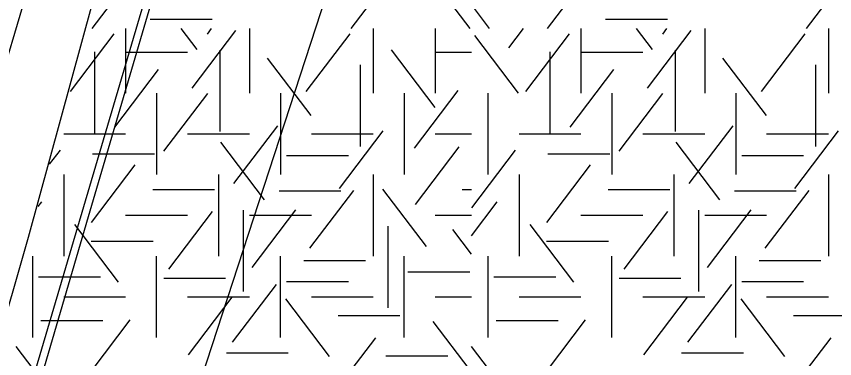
# Model space of a CAD drawing. Extents: x 419101 to 420177, y 4451541 to 4452254.
# Drawn here: x 419864.02 to 419881.78, y 4451670.27 to 4451677.69 of the extents above; entities that cross this region are included whole.
import ezdxf

# ---------------------------------------------------------------- set-up
doc = ezdxf.new("R2010")
doc.units = 0
for name, color, linetype in [('3_HALİHAZIR', 7, 'Continuous'), ('Level 10', 7, 'Continuous'), ('Level 28', 7, 'Continuous'), ('Level 41', 7, 'Continuous'), ('Level 62', 7, 'Continuous')]:
    doc.layers.add(name, color=color, linetype=linetype)

msp = doc.modelspace()

# ---------------------------------------------------------------- linework, layer by layer
at = {"layer": '3_HALİHAZIR'}
for points in [[(419859.718, 4451653.327), (419865.588, 4451673.351), (419870.028, 4451688.451), (419873.771, 4451701.116)], [(419868.918, 4451689.896), (419868.446, 4451688.125), (419864.282, 4451672.893), (419859.172, 4451655.088), (419858.657, 4451653.339)]]:
    msp.add_lwpolyline(points, dxfattribs=at)
msp.add_spline([(419863.518, 4451653.286), (419875.281, 4451661.721), (419884.647, 4451667.369), (419900.486, 4451675.908), (419910.541, 4451690.508), (419912.665, 4451698.792)], degree=3, dxfattribs=at)
at = {"layer": 'Level 10'}
msp.add_lwpolyline([(420016.291, 4451685.44), (419931.368, 4451675.776), (419930.121, 4451689.721), (419926.913, 4451693.118), (419881.377, 4451699.349), (419876.03, 4451694.343), (419866.239, 4451664.345), (419831.309, 4451681.508), (419840.932, 4451704.034), (419847.883, 4451700.101), (419850.556, 4451705.822), (419843.784, 4451709.398), (419847.208, 4451715.607), (419822.258, 4451726.513), (419833.485, 4451749.755)], dxfattribs=at)
at = {"layer": 'Level 28'}
msp.add_lwpolyline([(419844.35, 4451603.432), (419844.748, 4451604.472), (419847.312, 4451612.044), (419872.817, 4451698.387), (419872.086, 4451699.465), (419877.866, 4451703.382), (419878.674, 4451702.189)], dxfattribs=at)
at = {"layer": 'Level 41'}
for p, q in [((419865.666, 4451677.427), (419866.495, 4451678.518)), ((419873.869, 4451677.427), (419873.067, 4451678.483)), ((419875.545, 4451677.427), (419876.374, 4451678.518)), ((419871.286, 4451677.427), (419871.823, 4451678.133)), ((419881.165, 4451677.427), (419881.702, 4451678.133)), ((419874.292, 4451677.427), (419873.898, 4451677.945)), ((419866.928, 4451677.633), (419868.271, 4451677.633)), ((419876.807, 4451677.633), (419878.15, 4451677.633)), ((419866.395, 4451677.427), (419866.395, 4451676.029)), ((419867.944, 4451676.975), (419867.6, 4451677.427)), ((419867.837, 4451676.133), (419868.787, 4451677.383)), ((419868.17, 4451677.307), (419868.261, 4451677.427)), ((419869.081, 4451677.427), (419869.081, 4451676.029)), ((419871.767, 4451677.427), (419871.767, 4451676.029)), ((419873.11, 4451677.427), (419873.11, 4451676.029)), ((419873.11, 4451677.427), (419873.11, 4451676.029)), ((419874.708, 4451677.01), (419875.025, 4451677.427)), ((419876.274, 4451677.427), (419876.274, 4451676.029)), ((419877.823, 4451676.975), (419877.479, 4451677.427)), ((419877.716, 4451676.133), (419878.666, 4451677.383)), ((419878.049, 4451677.307), (419878.14, 4451677.427)), ((419878.96, 4451677.427), (419878.96, 4451676.029)), ((419881.646, 4451677.427), (419881.646, 4451676.029)), ((419865.2, 4451676.064), (419866.149, 4451677.314)), ((419870.314, 4451676.064), (419871.263, 4451677.314)), ((419874.919, 4451676.029), (419873.97, 4451677.279)), ((419875.079, 4451676.064), (419876.028, 4451677.314)), ((419880.193, 4451676.064), (419881.142, 4451677.314)), ((419865.72, 4451676.925), (419865.72, 4451675.158)), ((419866.395, 4451676.913), (419867.738, 4451676.913)), ((419868.437, 4451676.96), (419868.437, 4451675.193)), ((419873.111, 4451675.713), (419872.162, 4451676.962)), ((419873.11, 4451676.913), (419873.898, 4451676.913)), ((419875.599, 4451676.925), (419875.599, 4451675.158)), ((419876.274, 4451676.913), (419877.617, 4451676.913)), ((419878.316, 4451676.96), (419878.316, 4451675.193)), ((419870.421, 4451675.538), (419869.472, 4451676.787)), ((419880.3, 4451675.538), (419879.351, 4451676.787)), ((419866.16, 4451675.292), (419867.109, 4451676.542)), ((419871.485, 4451676.639), (419871.485, 4451674.872)), ((419876.039, 4451675.292), (419876.988, 4451676.542)), ((419881.364, 4451676.639), (419881.364, 4451674.872)), ((419867.067, 4451676.029), (419867.067, 4451674.262)), ((419867.226, 4451674.767), (419868.175, 4451676.017)), ((419869.753, 4451676.029), (419869.753, 4451674.262)), ((419872.439, 4451676.029), (419872.439, 4451674.262)), ((419872.439, 4451676.029), (419872.439, 4451674.262)), ((419872.659, 4451674.836), (419873.608, 4451676.086)), ((419874.26, 4451674.262), (419874.26, 4451676.029)), ((419876.946, 4451676.029), (419876.946, 4451674.262)), ((419877.105, 4451674.767), (419878.054, 4451676.017)), ((419879.632, 4451676.029), (419879.632, 4451674.262)), ((419868.743, 4451674.066), (419869.694, 4451675.315)), ((419878.622, 4451674.066), (419879.573, 4451675.315)), ((419865.052, 4451675.145), (419866.395, 4451675.145)), ((419867.738, 4451675.145), (419869.081, 4451675.145)), ((419870.424, 4451675.145), (419871.767, 4451675.145)), ((419871.034, 4451673.961), (419871.983, 4451675.211)), ((419873.11, 4451675.145), (419873.898, 4451675.145)), ((419874.931, 4451675.145), (419876.274, 4451675.145)), ((419877.617, 4451675.145), (419878.96, 4451675.145)), ((419880.303, 4451675.145), (419881.646, 4451675.145)), ((419880.913, 4451673.961), (419881.862, 4451675.211)), ((419869.409, 4451673.716), (419868.459, 4451674.965)), ((419879.288, 4451673.716), (419878.338, 4451674.965)), ((419864.745, 4451674.483), (419864.978, 4451674.79)), ((419865.676, 4451674.711), (419867.019, 4451674.711)), ((419872.685, 4451673.61), (419873.635, 4451674.859)), ((419873.908, 4451673.541), (419874.857, 4451674.79)), ((419875.555, 4451674.711), (419876.898, 4451674.711)), ((419869.884, 4451674.675), (419871.227, 4451674.675)), ((419879.763, 4451674.675), (419881.106, 4451674.675)), ((419865.654, 4451673.224), (419866.603, 4451674.474)), ((419875.533, 4451673.224), (419876.482, 4451674.474)), ((419865.052, 4451674.262), (419865.052, 4451672.495)), ((419868.41, 4451674.262), (419868.41, 4451672.495)), ((419871.767, 4451674.262), (419871.767, 4451672.495)), ((419874.931, 4451674.262), (419874.931, 4451672.495)), ((419878.289, 4451674.262), (419878.289, 4451672.495)), ((419881.646, 4451674.262), (419881.646, 4451672.495)), ((419866.982, 4451673.938), (419868.325, 4451673.938)), ((419869.724, 4451673.905), (419871.067, 4451673.905)), ((419870.394, 4451672.664), (419871.344, 4451673.914)), ((419872.924, 4451672.698), (419871.975, 4451673.947)), ((419873.694, 4451673.938), (419873.898, 4451673.938)), ((419876.861, 4451673.938), (419878.204, 4451673.938)), ((419879.603, 4451673.905), (419880.946, 4451673.905)), ((419880.273, 4451672.664), (419881.223, 4451673.914)), ((419864.5, 4451673.566), (419864.578, 4451673.668)), ((419873.898, 4451672.932), (419874.457, 4451673.668)), ((419868.942, 4451673.49), (419868.942, 4451671.722)), ((419869.142, 4451672.244), (419870.091, 4451673.493)), ((419878.821, 4451673.49), (419878.821, 4451671.722)), ((419879.021, 4451672.244), (419879.97, 4451673.493)), ((419866.395, 4451673.378), (419867.738, 4451673.378)), ((419867.331, 4451672.208), (419868.281, 4451673.458)), ((419869.081, 4451673.378), (419870.424, 4451673.378)), ((419873.11, 4451673.378), (419873.898, 4451673.378)), ((419876.274, 4451673.378), (419877.617, 4451673.378)), ((419877.21, 4451672.208), (419878.16, 4451673.458)), ((419878.96, 4451673.378), (419880.303, 4451673.378)), ((419866.239, 4451671.927), (419865.29, 4451673.177)), ((419872.085, 4451673.14), (419872.085, 4451671.372)), ((419876.118, 4451671.927), (419875.169, 4451673.177)), ((419873.898, 4451672.538), (419873.492, 4451673.072)), ((419865.649, 4451672.818), (419866.992, 4451672.818)), ((419875.528, 4451672.818), (419876.871, 4451672.818)), ((419864.381, 4451670.727), (419864.381, 4451672.495)), ((419867.067, 4451670.727), (419867.067, 4451672.495)), ((419869.753, 4451670.727), (419869.753, 4451672.495)), ((419872.439, 4451670.727), (419872.439, 4451672.495)), ((419874.26, 4451670.727), (419874.26, 4451672.495)), ((419876.946, 4451670.727), (419876.946, 4451672.495)), ((419879.632, 4451670.727), (419879.632, 4451672.495)), ((419870.258, 4451672.397), (419871.601, 4451672.397)), ((419880.137, 4451672.397), (419881.48, 4451672.397)), ((419872.521, 4451672.152), (419873.864, 4451672.152)), ((419864.504, 4451672.046), (419865.847, 4451672.046)), ((419867.221, 4451672.012), (419868.564, 4451672.012)), ((419868.717, 4451670.63), (419869.666, 4451671.88)), ((419869.884, 4451671.941), (419871.227, 4451671.941)), ((419874.383, 4451672.046), (419875.726, 4451672.046)), ((419877.1, 4451672.012), (419878.443, 4451672.012)), ((419878.596, 4451670.63), (419879.545, 4451671.88)), ((419879.763, 4451671.941), (419881.106, 4451671.941)), ((419865.052, 4451671.611), (419866.395, 4451671.611)), ((419867.738, 4451671.611), (419869.081, 4451671.611)), ((419867.757, 4451670.351), (419868.706, 4451671.6)), ((419870.82, 4451670.316), (419869.87, 4451671.565)), ((419870.424, 4451671.611), (419871.767, 4451671.611)), ((419873.11, 4451671.611), (419873.898, 4451671.611)), ((419874.931, 4451671.611), (419876.274, 4451671.611)), ((419877.617, 4451671.611), (419878.96, 4451671.611)), ((419877.636, 4451670.351), (419878.585, 4451671.6)), ((419880.699, 4451670.316), (419879.749, 4451671.565)), ((419880.303, 4451671.611), (419881.646, 4451671.611)), ((419871.003, 4451671.204), (419872.346, 4451671.204)), ((419880.882, 4451671.204), (419882.225, 4451671.204)), ((419864.558, 4451671.1), (419865.9, 4451671.1)), ((419865.666, 4451670.018), (419866.495, 4451671.109)), ((419873.869, 4451670.018), (419873.067, 4451671.074)), ((419874.437, 4451671.1), (419875.779, 4451671.1)), ((419875.545, 4451670.018), (419876.374, 4451671.109)), ((419871.286, 4451670.018), (419871.823, 4451670.724)), ((419881.165, 4451670.018), (419881.702, 4451670.724)), ((419864.413, 4451670.018), (419864.019, 4451670.536)), ((419874.292, 4451670.018), (419873.898, 4451670.536)), ((419868.58, 4451670.399), (419869.923, 4451670.399)), ((419872.042, 4451670.33), (419873.385, 4451670.33)), ((419878.459, 4451670.399), (419879.802, 4451670.399))]:
    msp.add_line(p, q, dxfattribs=at)
at = {"layer": 'Level 62'}
msp.add_line((419872.885, 4451707.165), (419844.884, 4451613.291), dxfattribs=at)

doc.saveas('drawing.dxf')
